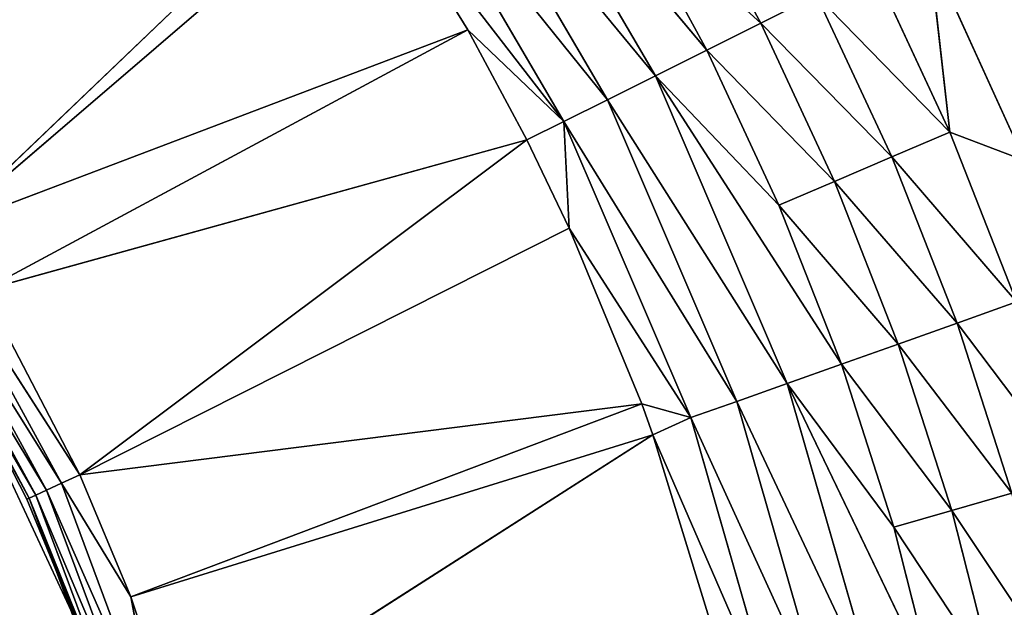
# Model space of a CAD drawing. Extents: x 0 to 605, y 0 to 400.
# Tile 572 of 656: x 316.92 to 325.16, y 210.6 to 215.51. Entities that reach past the tile are written whole.
import ezdxf

# ---------------------------------------------------------------- set-up
doc = ezdxf.new("R2010")
doc.units = 0
doc.header["$LTSCALE"] = 25.4
doc.layers.get('0').update_dxf_attribs({"linetype": 'CONTINUOUS'})

# ---------------------------------------------------------------- blocks, each defined once
blk = doc.blocks.new('ATLANTA610_-_S_STL')
at = {"color": 0}
for p, q in [((324.9733, 25.194, 185.3103), (324.8033, 25.2343, 183.8001)), ((324.9733, 25.194, 185.3103), (324.8033, 25.2343, 183.8001)), ((325.5994, 25.2197, 185.5483), (324.8033, 25.2343, 183.8001)), ((325.5994, 25.2197, 185.5483), (324.8033, 25.2343, 183.8001)), ((324.9733, 25.194, 185.3103), (325.5994, 25.2197, 185.5483)), ((324.9733, 25.194, 185.3103), (325.5994, 25.2197, 185.5483)), ((324.3287, 25.2061, 183.9262), (324.9733, 25.194, 185.3103)), ((324.3287, 25.2061, 183.9262), (324.9733, 25.194, 185.3103)), ((324.9733, 25.194, 185.3103), (324.4884, 25.1079, 185.5182)), ((324.9733, 25.194, 185.3103), (324.4884, 25.1079, 185.5182)), ((324.9733, 25.194, 185.3103), (325.5307, 25.1831, 186.7318)), ((324.9733, 25.194, 185.3103), (325.5307, 25.1831, 186.7318)), ((325.5307, 25.1831, 186.7318), (325.0339, 25.0969, 186.9092)), ((325.5307, 25.1831, 186.7318), (325.0339, 25.0969, 186.9092)), ((323.392, 24.976, 184.3983), (323.8577, 25.12, 184.1639)), ((323.392, 24.976, 184.3983), (323.8577, 25.12, 184.1639)), ((324.4884, 25.1079, 185.5182), (323.8577, 25.12, 184.1639)), ((324.4884, 25.1079, 185.5182), (323.8577, 25.12, 184.1639)), ((324.0091, 24.9639, 185.7233), (324.4884, 25.1079, 185.5182)), ((324.0091, 24.9639, 185.7233), (324.4884, 25.1079, 185.5182)), ((325.0339, 25.0969, 186.9092), (324.4884, 25.1079, 185.5182)), ((325.0339, 25.0969, 186.9092), (324.4884, 25.1079, 185.5182)), ((324.5428, 24.9529, 187.084), (325.0339, 25.0969, 186.9092)), ((324.5428, 24.9529, 187.084), (325.0339, 25.0969, 186.9092)), ((324.9911, 24.9431, 188.4763), (325.4921, 25.0871, 188.3324)), ((324.9911, 24.9431, 188.4763), (325.4921, 25.0871, 188.3324)), ((325.4921, 25.0871, 188.3324), (325.0339, 25.0969, 186.9092)), ((325.4921, 25.0871, 188.3324), (325.0339, 25.0969, 186.9092)), ((322.6938, 24.9892, 183.114), (323.392, 24.976, 184.3983)), ((322.6938, 24.9892, 183.114), (323.392, 24.976, 184.3983)), ((323.392, 24.976, 184.3983), (322.9402, 24.7752, 184.6252)), ((323.392, 24.976, 184.3983), (322.9402, 24.7752, 184.6252)), ((323.392, 24.976, 184.3983), (324.0091, 24.9639, 185.7233)), ((323.392, 24.976, 184.3983), (324.0091, 24.9639, 185.7233)), ((324.0091, 24.9639, 185.7233), (323.5441, 24.7631, 185.9218)), ((324.0091, 24.9639, 185.7233), (323.5441, 24.7631, 185.9218)), ((324.0091, 24.9639, 185.7233), (324.5428, 24.9529, 187.084)), ((324.0091, 24.9639, 185.7233), (324.5428, 24.9529, 187.084)), ((324.5428, 24.9529, 187.084), (324.0663, 24.7521, 187.2533)), ((324.5428, 24.9529, 187.084), (324.0663, 24.7521, 187.2533)), ((324.9911, 24.9431, 188.4763), (324.505, 24.7423, 188.6157)), ((324.9911, 24.9431, 188.4763), (324.505, 24.7423, 188.6157)), ((324.5428, 24.9529, 187.084), (324.9911, 24.9431, 188.4763)), ((324.5428, 24.9529, 187.084), (324.9911, 24.9431, 188.4763)), ((324.9911, 24.9431, 188.4763), (325.3517, 24.9343, 189.894)), ((324.9911, 24.9431, 188.4763), (325.3517, 24.9343, 189.894)), ((322.9402, 24.7752, 184.6252), (321.0967, 24.5484, 182.4234)), ((322.9402, 24.7752, 184.6252), (321.0967, 24.5484, 182.4234)), ((322.9402, 24.7752, 184.6252), (322.2569, 24.7885, 183.3685)), ((322.9402, 24.7752, 184.6252), (322.2569, 24.7885, 183.3685)), ((322.9402, 24.7752, 184.6252), (322.5103, 24.5207, 184.8405)), ((322.9402, 24.7752, 184.6252), (322.5103, 24.5207, 184.8405)), ((323.5441, 24.7631, 185.9218), (322.5103, 24.5207, 184.8405)), ((323.5441, 24.7631, 185.9218), (322.5103, 24.5207, 184.8405)), ((324.0663, 24.7521, 187.2533), (322.5103, 24.5207, 184.8405)), ((324.0663, 24.7521, 187.2533), (322.5103, 24.5207, 184.8405)), ((323.5441, 24.7631, 185.9218), (322.9402, 24.7752, 184.6252)), ((323.5441, 24.7631, 185.9218), (322.9402, 24.7752, 184.6252)), ((324.0663, 24.7521, 187.2533), (323.5441, 24.7631, 185.9218)), ((324.0663, 24.7521, 187.2533), (323.5441, 24.7631, 185.9218)), ((324.0663, 24.7521, 187.2533), (323.6131, 24.4976, 187.4138)), ((324.0663, 24.7521, 187.2533), (323.6131, 24.4976, 187.4138)), ((324.505, 24.7423, 188.6157), (323.6131, 24.4976, 187.4138)), ((324.505, 24.7423, 188.6157), (323.6131, 24.4976, 187.4138)), ((324.858, 24.7335, 190.0029), (323.6131, 24.4976, 187.4138)), ((324.858, 24.7335, 190.0029), (323.6131, 24.4976, 187.4138)), ((324.505, 24.7423, 188.6157), (324.0663, 24.7521, 187.2533)), ((324.505, 24.7423, 188.6157), (324.0663, 24.7521, 187.2533)), ((324.858, 24.7335, 190.0029), (324.505, 24.7423, 188.6157)), ((324.858, 24.7335, 190.0029), (324.505, 24.7423, 188.6157)), ((321.0967, 24.5484, 182.4234), (322.5103, 24.5207, 184.8405)), ((321.0967, 24.5484, 182.4234), (322.5103, 24.5207, 184.8405)), ((322.5103, 24.5207, 184.8405), (322.1097, 24.2173, 185.0406)), ((322.5103, 24.5207, 184.8405), (322.1097, 24.2173, 185.0406)), ((322.5103, 24.5207, 184.8405), (323.6131, 24.4976, 187.4138)), ((322.5103, 24.5207, 184.8405), (323.6131, 24.4976, 187.4138)), ((323.6131, 24.4976, 187.4138), (323.1909, 24.1943, 187.5629)), ((323.6131, 24.4976, 187.4138), (323.1909, 24.1943, 187.5629)), ((323.6131, 24.4976, 187.4138), (324.3884, 24.479, 190.106)), ((323.6131, 24.4976, 187.4138), (324.3884, 24.479, 190.106)), ((322.1097, 24.2173, 185.0406), (320.7238, 24.2451, 182.6713)), ((322.1097, 24.2173, 185.0406), (320.7238, 24.2451, 182.6713)), ((322.1097, 24.2173, 185.0406), (321.7446, 23.8717, 185.2223)), ((322.1097, 24.2173, 185.0406), (321.7446, 23.8717, 185.2223)), ((323.1909, 24.1943, 187.5629), (322.1097, 24.2173, 185.0406)), ((323.1909, 24.1943, 187.5629), (322.1097, 24.2173, 185.0406)), ((323.1909, 24.1943, 187.5629), (322.8062, 23.8487, 187.6982)), ((323.1909, 24.1943, 187.5629), (322.8062, 23.8487, 187.6982)), ((323.9509, 24.1756, 190.2018), (323.1909, 24.1943, 187.5629)), ((323.9509, 24.1756, 190.2018), (323.1909, 24.1943, 187.5629)), ((321.7446, 23.8717, 185.2223), (320.3838, 23.8995, 182.8966)), ((321.7446, 23.8717, 185.2223), (320.3838, 23.8995, 182.8966)), ((320.0947, 23.5382, 183.0873), (321.7446, 23.8717, 185.2223)), ((320.0947, 23.5382, 183.0873), (321.7446, 23.8717, 185.2223)), ((320.9414, 23.5208, 184.456), (321.7446, 23.8717, 185.2223)), ((320.9414, 23.5208, 184.456), (321.7446, 23.8717, 185.2223)), ((321.7446, 23.8717, 185.2223), (321.4342, 23.5104, 185.3761)), ((321.7446, 23.8717, 185.2223), (321.4342, 23.5104, 185.3761)), ((321.7896, 23.5028, 186.1154), (321.7446, 23.8717, 185.2223)), ((321.7896, 23.5028, 186.1154), (321.7446, 23.8717, 185.2223)), ((322.8062, 23.8487, 187.6982), (321.7446, 23.8717, 185.2223)), ((322.8062, 23.8487, 187.6982), (321.7446, 23.8717, 185.2223)), ((321.7896, 23.5028, 186.1154), (322.8062, 23.8487, 187.6982)), ((321.7896, 23.5028, 186.1154), (322.8062, 23.8487, 187.6982)), ((322.3961, 23.4893, 187.5838), (322.8062, 23.8487, 187.6982)), ((322.3961, 23.4893, 187.5838), (322.8062, 23.8487, 187.6982)), ((322.4896, 23.4871, 187.8418), (322.8062, 23.8487, 187.6982)), ((322.4896, 23.4871, 187.8418), (322.8062, 23.8487, 187.6982)), ((322.4896, 23.4871, 187.8418), (323.5525, 23.83, 190.2886)), ((322.4896, 23.4871, 187.8418), (323.5525, 23.83, 190.2886)), ((323.5525, 23.83, 190.2886), (322.8062, 23.8487, 187.6982)), ((323.5525, 23.83, 190.2886), (322.8062, 23.8487, 187.6982)), ((316.5686, 18.2168, 186.1128), (319.9518, 23.541, 182.8774)), ((316.5686, 18.2168, 186.1128), (319.9518, 23.541, 182.8774)), ((316.5686, 18.2168, 186.1128), (320.0947, 23.5382, 183.0873)), ((316.5686, 18.2168, 186.1128), (320.0947, 23.5382, 183.0873)), ((316.5686, 18.2168, 186.1128), (320.9414, 23.5208, 184.456)), ((316.5686, 18.2168, 186.1128), (320.9414, 23.5208, 184.456)), ((316.8899, 18.2168, 186.6339), (320.9414, 23.5208, 184.456)), ((316.8899, 18.2168, 186.6339), (320.9414, 23.5208, 184.456)), ((316.8899, 18.2168, 186.6339), (321.4342, 23.5104, 185.3761)), ((316.8899, 18.2168, 186.6339), (321.4342, 23.5104, 185.3761)), ((317.696, 18.2168, 188.1776), (321.4342, 23.5104, 185.3761)), ((317.696, 18.2168, 188.1776), (321.4342, 23.5104, 185.3761)), ((317.696, 18.2168, 188.1776), (321.7896, 23.5028, 186.1154)), ((317.696, 18.2168, 188.1776), (321.7896, 23.5028, 186.1154)), ((317.696, 18.2168, 188.1776), (322.3961, 23.4893, 187.5838)), ((317.696, 18.2168, 188.1776), (322.3961, 23.4893, 187.5838)), ((318.1216, 18.2168, 189.1989), (322.3961, 23.4893, 187.5838)), ((318.1216, 18.2168, 189.1989), (322.3961, 23.4893, 187.5838)), ((318.1216, 18.2168, 189.1989), (322.4896, 23.4871, 187.8418)), ((318.1216, 18.2168, 189.1989), (322.4896, 23.4871, 187.8418)), ((318.5182, 18.2168, 190.3819), (322.4896, 23.4871, 187.8418)), ((318.5182, 18.2168, 190.3819), (322.4896, 23.4871, 187.8418)), ((320.9414, 23.5208, 184.456), (320.0947, 23.5382, 183.0873)), ((320.9414, 23.5208, 184.456), (320.0947, 23.5382, 183.0873)), ((321.4342, 23.5104, 185.3761), (320.9414, 23.5208, 184.456)), ((321.4342, 23.5104, 185.3761), (320.9414, 23.5208, 184.456)), ((321.7896, 23.5028, 186.1154), (321.4342, 23.5104, 185.3761)), ((321.7896, 23.5028, 186.1154), (321.4342, 23.5104, 185.3761)), ((322.3961, 23.4893, 187.5838), (321.7896, 23.5028, 186.1154)), ((322.3961, 23.4893, 187.5838), (321.7896, 23.5028, 186.1154)), ((322.4896, 23.4871, 187.8418), (322.3961, 23.4893, 187.5838)), ((322.4896, 23.4871, 187.8418), (322.3961, 23.4893, 187.5838)), ((323.0362, 23.4736, 189.6229), (322.4896, 23.4871, 187.8418)), ((323.0362, 23.4736, 189.6229), (322.4896, 23.4871, 187.8418)), ((316.4247, 17.9884, 186.2053), (317.696, 18.2168, 188.1776)), ((316.4247, 17.9884, 186.2053), (317.696, 18.2168, 188.1776)), ((317.696, 18.2168, 188.1776), (316.8899, 18.2168, 186.6339)), ((317.696, 18.2168, 188.1776), (316.8899, 18.2168, 186.6339)), ((318.1216, 18.2168, 189.1989), (317.5404, 17.9884, 188.2487)), ((317.5404, 17.9884, 188.2487), (317.696, 18.2168, 188.1776)), ((317.5404, 17.9884, 188.2487), (317.696, 18.2168, 188.1776)), ((318.1216, 18.2168, 189.1989), (317.5404, 17.9884, 188.2487)), ((318.1216, 18.2168, 189.1989), (317.696, 18.2168, 188.1776)), ((318.1216, 18.2168, 189.1989), (317.696, 18.2168, 188.1776)), ((318.5182, 18.2168, 190.3819), (318.1216, 18.2168, 189.1989)), ((318.1216, 18.2168, 189.1989), (318.354, 17.9884, 190.4301)), ((318.1216, 18.2168, 189.1989), (318.354, 17.9884, 190.4301)), ((318.5182, 18.2168, 190.3819), (318.1216, 18.2168, 189.1989)), ((317.5404, 17.9884, 188.2487), (316.4247, 17.9884, 186.2053)), ((317.5404, 17.9884, 188.2487), (316.4247, 17.9884, 186.2053)), ((317.5404, 17.9884, 188.2487), (317.416, 17.7379, 188.3055)), ((317.5404, 17.9884, 188.2487), (317.416, 17.7379, 188.3055)), ((317.5404, 17.9884, 188.2487), (318.354, 17.9884, 190.4301)), ((317.5404, 17.9884, 188.2487), (318.354, 17.9884, 190.4301)), ((317.416, 17.7379, 188.3055), (316.3096, 17.7379, 186.2793)), ((317.416, 17.7379, 188.3055), (316.3096, 17.7379, 186.2793)), ((317.416, 17.7379, 188.3055), (317.3253, 17.4705, 188.347)), ((317.416, 17.7379, 188.3055), (317.3253, 17.4705, 188.347)), ((317.416, 17.7379, 188.3055), (318.2228, 17.7379, 190.4686)), ((317.416, 17.7379, 188.3055), (318.2228, 17.7379, 190.4686)), ((317.3253, 17.4705, 188.347), (316.2257, 17.4705, 186.3332)), ((317.3253, 17.4705, 188.347), (316.2257, 17.4705, 186.3332)), ((317.3253, 17.4705, 188.347), (317.2701, 17.1917, 188.3722)), ((317.3253, 17.4705, 188.347), (317.2701, 17.1917, 188.3722)), ((317.3253, 17.4705, 188.347), (318.1271, 17.4705, 190.4967)), ((317.3253, 17.4705, 188.347), (318.1271, 17.4705, 190.4967)), ((317.2701, 17.1917, 188.3722), (316.1746, 17.1917, 186.366)), ((317.2701, 17.1917, 188.3722), (316.1746, 17.1917, 186.366)), ((317.2701, 17.1917, 188.3722), (316.5539, 16.907, 187.0273)), ((317.2701, 17.1917, 188.3722), (316.5539, 16.907, 187.0273)), ((317.2516, 16.907, 188.3806), (317.2701, 17.1917, 188.3722)), ((317.2516, 16.907, 188.3806), (317.2701, 17.1917, 188.3722)), ((317.2701, 17.1917, 188.3722), (318.0689, 17.1917, 190.5138)), ((317.2701, 17.1917, 188.3722), (318.0689, 17.1917, 190.5138)), ((317.2701, 17.1917, 188.3722), (317.7325, 16.907, 189.5549)), ((317.2701, 17.1917, 188.3722), (317.7325, 16.907, 189.5549)), ((316.5539, 0.0661, 187.0273), (317.2516, 16.907, 188.3806)), ((317.2516, 16.907, 188.3806), (316.5539, 16.907, 187.0273)), ((316.5539, 0.0661, 187.0273), (317.2516, 16.907, 188.3806)), ((317.2516, 16.907, 188.3806), (316.5539, 16.907, 187.0273)), ((317.7325, 0.0661, 189.5549), (317.2516, 16.907, 188.3806)), ((317.7325, 0.0661, 189.5549), (317.2516, 16.907, 188.3806)), ((317.7325, 16.907, 189.5549), (317.2516, 16.907, 188.3806)), ((317.7325, 16.907, 189.5549), (317.2516, 16.907, 188.3806)), ((316.5539, 0.0661, 187.0273), (317.7325, 0.0661, 189.5549))]:
    blk.add_line(p, q, dxfattribs=at)
mesh = blk.add_polyface(dxfattribs=at)
corners = [(325.5994, 25.2197, 185.5483), (333.8983, 25.399, 178.3098), (324.8033, 25.2343, 183.8001)]
mesh.append_faces([[corners[k] for k in face] for face in [(0, 1, 2)]], dxfattribs={"color": 0})
mesh = blk.add_polyface(dxfattribs=at)
corners = [(324.9733, 25.194, 185.3103), (324.8033, 25.2343, 183.8001), (324.3287, 25.2061, 183.9262)]
mesh.append_faces([[corners[k] for k in face] for face in [(0, 1, 2)]], dxfattribs={"color": 0})
mesh = blk.add_polyface(dxfattribs=at)
corners = [(325.5994, 25.2197, 185.5483), (324.8033, 25.2343, 183.8001), (324.9733, 25.194, 185.3103)]
mesh.append_faces([[corners[k] for k in face] for face in [(0, 1, 2)]], dxfattribs={"color": 0})
mesh = blk.add_polyface(dxfattribs=at)
corners = [(325.5307, 25.1831, 186.7318), (325.5994, 25.2197, 185.5483), (324.9733, 25.194, 185.3103)]
mesh.append_faces([[corners[k] for k in face] for face in [(0, 1, 2)]], dxfattribs={"color": 0})
mesh = blk.add_polyface(dxfattribs=at)
corners = [(322.6938, 24.9892, 183.114), (323.8577, 25.12, 184.1639), (323.144, 25.1332, 182.8511), (323.392, 24.976, 184.3983)]
mesh.append_faces([[corners[k] for k in face] for face in [(0, 1, 2), (1, 0, 3)]], dxfattribs={"vtx0": -1, "color": 0})
mesh = blk.add_polyface(dxfattribs=at)
corners = [(323.8577, 25.12, 184.1639), (324.9733, 25.194, 185.3103), (324.3287, 25.2061, 183.9262), (324.4884, 25.1079, 185.5182)]
mesh.append_faces([[corners[k] for k in face] for face in [(0, 1, 2), (1, 0, 3)]], dxfattribs={"vtx0": -1, "color": 0})
mesh = blk.add_polyface(dxfattribs=at)
corners = [(324.4884, 25.1079, 185.5182), (325.5307, 25.1831, 186.7318), (324.9733, 25.194, 185.3103), (325.0339, 25.0969, 186.9092)]
mesh.append_faces([[corners[k] for k in face] for face in [(0, 1, 2), (1, 0, 3)]], dxfattribs={"vtx0": -1, "color": 0})
mesh = blk.add_polyface(dxfattribs=at)
corners = [(325.0339, 25.0969, 186.9092), (325.999, 25.1732, 188.1863), (325.5307, 25.1831, 186.7318), (325.4921, 25.0871, 188.3324)]
mesh.append_faces([[corners[k] for k in face] for face in [(0, 1, 2), (1, 0, 3)]], dxfattribs={"vtx0": -1, "color": 0})
mesh = blk.add_polyface(dxfattribs=at)
corners = [(323.392, 24.976, 184.3983), (324.4884, 25.1079, 185.5182), (323.8577, 25.12, 184.1639), (324.0091, 24.9639, 185.7233)]
mesh.append_faces([[corners[k] for k in face] for face in [(0, 1, 2), (1, 0, 3)]], dxfattribs={"vtx0": -1, "color": 0})
mesh = blk.add_polyface(dxfattribs=at)
corners = [(324.0091, 24.9639, 185.7233), (325.0339, 25.0969, 186.9092), (324.4884, 25.1079, 185.5182), (324.5428, 24.9529, 187.084)]
mesh.append_faces([[corners[k] for k in face] for face in [(0, 1, 2), (1, 0, 3)]], dxfattribs={"vtx0": -1, "color": 0})
mesh = blk.add_polyface(dxfattribs=at)
corners = [(324.5428, 24.9529, 187.084), (325.4921, 25.0871, 188.3324), (325.0339, 25.0969, 186.9092), (324.9911, 24.9431, 188.4763)]
mesh.append_faces([[corners[k] for k in face] for face in [(0, 1, 2), (1, 0, 3)]], dxfattribs={"vtx0": -1, "color": 0})
mesh = blk.add_polyface(dxfattribs=at)
corners = [(324.9911, 24.9431, 188.4763), (325.8608, 25.0783, 189.7815), (325.4921, 25.0871, 188.3324), (325.3517, 24.9343, 189.894)]
mesh.append_faces([[corners[k] for k in face] for face in [(0, 1, 2), (1, 0, 3)]], dxfattribs={"vtx0": -1, "color": 0})
mesh = blk.add_polyface(dxfattribs=at)
corners = [(322.2569, 24.7885, 183.3685), (323.392, 24.976, 184.3983), (322.6938, 24.9892, 183.114), (322.9402, 24.7752, 184.6252)]
mesh.append_faces([[corners[k] for k in face] for face in [(0, 1, 2), (1, 0, 3)]], dxfattribs={"vtx0": -1, "color": 0})
mesh = blk.add_polyface(dxfattribs=at)
corners = [(322.9402, 24.7752, 184.6252), (324.0091, 24.9639, 185.7233), (323.392, 24.976, 184.3983), (323.5441, 24.7631, 185.9218)]
mesh.append_faces([[corners[k] for k in face] for face in [(0, 1, 2), (1, 0, 3)]], dxfattribs={"vtx0": -1, "color": 0})
mesh = blk.add_polyface(dxfattribs=at)
corners = [(323.5441, 24.7631, 185.9218), (324.5428, 24.9529, 187.084), (324.0091, 24.9639, 185.7233), (324.0663, 24.7521, 187.2533)]
mesh.append_faces([[corners[k] for k in face] for face in [(0, 1, 2), (1, 0, 3)]], dxfattribs={"vtx0": -1, "color": 0})
mesh = blk.add_polyface(dxfattribs=at)
corners = [(324.0663, 24.7521, 187.2533), (324.9911, 24.9431, 188.4763), (324.5428, 24.9529, 187.084), (324.505, 24.7423, 188.6157)]
mesh.append_faces([[corners[k] for k in face] for face in [(0, 1, 2), (1, 0, 3)]], dxfattribs={"vtx0": -1, "color": 0})
mesh = blk.add_polyface(dxfattribs=at)
corners = [(324.505, 24.7423, 188.6157), (325.3517, 24.9343, 189.894), (324.9911, 24.9431, 188.4763), (324.858, 24.7335, 190.0029)]
mesh.append_faces([[corners[k] for k in face] for face in [(0, 1, 2), (1, 0, 3)]], dxfattribs={"vtx0": -1, "color": 0})
mesh = blk.add_polyface(dxfattribs=at)
corners = [(322.9402, 24.7752, 184.6252), (322.2569, 24.7885, 183.3685), (321.0967, 24.5484, 182.4234)]
mesh.append_faces([[corners[k] for k in face] for face in [(0, 1, 2)]], dxfattribs={"color": 0})
mesh = blk.add_polyface(dxfattribs=at)
corners = [(322.5103, 24.5207, 184.8405), (322.9402, 24.7752, 184.6252), (321.0967, 24.5484, 182.4234)]
mesh.append_faces([[corners[k] for k in face] for face in [(0, 1, 2)]], dxfattribs={"color": 0})
mesh = blk.add_polyface(dxfattribs=at)
corners = [(323.5441, 24.7631, 185.9218), (322.9402, 24.7752, 184.6252), (322.5103, 24.5207, 184.8405)]
mesh.append_faces([[corners[k] for k in face] for face in [(0, 1, 2)]], dxfattribs={"color": 0})
mesh = blk.add_polyface(dxfattribs=at)
corners = [(324.0663, 24.7521, 187.2533), (323.5441, 24.7631, 185.9218), (322.5103, 24.5207, 184.8405)]
mesh.append_faces([[corners[k] for k in face] for face in [(0, 1, 2)]], dxfattribs={"color": 0})
mesh = blk.add_polyface(dxfattribs=at)
corners = [(323.6131, 24.4976, 187.4138), (324.0663, 24.7521, 187.2533), (322.5103, 24.5207, 184.8405)]
mesh.append_faces([[corners[k] for k in face] for face in [(0, 1, 2)]], dxfattribs={"color": 0})
mesh = blk.add_polyface(dxfattribs=at)
corners = [(324.505, 24.7423, 188.6157), (324.0663, 24.7521, 187.2533), (323.6131, 24.4976, 187.4138)]
mesh.append_faces([[corners[k] for k in face] for face in [(0, 1, 2)]], dxfattribs={"color": 0})
mesh = blk.add_polyface(dxfattribs=at)
corners = [(324.858, 24.7335, 190.0029), (324.505, 24.7423, 188.6157), (323.6131, 24.4976, 187.4138)]
mesh.append_faces([[corners[k] for k in face] for face in [(0, 1, 2)]], dxfattribs={"color": 0})
mesh = blk.add_polyface(dxfattribs=at)
corners = [(324.3884, 24.479, 190.106), (324.858, 24.7335, 190.0029), (323.6131, 24.4976, 187.4138)]
mesh.append_faces([[corners[k] for k in face] for face in [(0, 1, 2)]], dxfattribs={"color": 0})
mesh = blk.add_polyface(dxfattribs=at)
corners = [(320.7238, 24.2451, 182.6713), (322.5103, 24.5207, 184.8405), (321.0967, 24.5484, 182.4234), (322.1097, 24.2173, 185.0406)]
mesh.append_faces([[corners[k] for k in face] for face in [(0, 1, 2), (1, 0, 3)]], dxfattribs={"vtx0": -1, "color": 0})
mesh = blk.add_polyface(dxfattribs=at)
corners = [(322.1097, 24.2173, 185.0406), (323.6131, 24.4976, 187.4138), (322.5103, 24.5207, 184.8405), (323.1909, 24.1943, 187.5629)]
mesh.append_faces([[corners[k] for k in face] for face in [(0, 1, 2), (1, 0, 3)]], dxfattribs={"vtx0": -1, "color": 0})
mesh = blk.add_polyface(dxfattribs=at)
corners = [(323.1909, 24.1943, 187.5629), (324.3884, 24.479, 190.106), (323.6131, 24.4976, 187.4138), (323.9509, 24.1756, 190.2018)]
mesh.append_faces([[corners[k] for k in face] for face in [(0, 1, 2), (1, 0, 3)]], dxfattribs={"vtx0": -1, "color": 0})
mesh = blk.add_polyface(dxfattribs=at)
corners = [(320.3838, 23.8995, 182.8966), (322.1097, 24.2173, 185.0406), (320.7238, 24.2451, 182.6713), (321.7446, 23.8717, 185.2223)]
mesh.append_faces([[corners[k] for k in face] for face in [(0, 1, 2), (1, 0, 3)]], dxfattribs={"vtx0": -1, "color": 0})
mesh = blk.add_polyface(dxfattribs=at)
corners = [(321.7446, 23.8717, 185.2223), (323.1909, 24.1943, 187.5629), (322.1097, 24.2173, 185.0406), (322.8062, 23.8487, 187.6982)]
mesh.append_faces([[corners[k] for k in face] for face in [(0, 1, 2), (1, 0, 3)]], dxfattribs={"vtx0": -1, "color": 0})
mesh = blk.add_polyface(dxfattribs=at)
corners = [(322.8062, 23.8487, 187.6982), (323.9509, 24.1756, 190.2018), (323.1909, 24.1943, 187.5629), (323.5525, 23.83, 190.2886)]
mesh.append_faces([[corners[k] for k in face] for face in [(0, 1, 2), (1, 0, 3)]], dxfattribs={"vtx0": -1, "color": 0})
mesh = blk.add_polyface(dxfattribs=at)
corners = [(321.7446, 23.8717, 185.2223), (320.3838, 23.8995, 182.8966), (320.0947, 23.5382, 183.0873)]
mesh.append_faces([[corners[k] for k in face] for face in [(0, 1, 2)]], dxfattribs={"color": 0})
mesh = blk.add_polyface(dxfattribs=at)
corners = [(321.7446, 23.8717, 185.2223), (320.0947, 23.5382, 183.0873), (320.9414, 23.5208, 184.456)]
mesh.append_faces([[corners[k] for k in face] for face in [(0, 1, 2)]], dxfattribs={"color": 0})
mesh = blk.add_polyface(dxfattribs=at)
corners = [(321.4342, 23.5104, 185.3761), (321.7446, 23.8717, 185.2223), (320.9414, 23.5208, 184.456)]
mesh.append_faces([[corners[k] for k in face] for face in [(0, 1, 2)]], dxfattribs={"color": 0})
mesh = blk.add_polyface(dxfattribs=at)
corners = [(321.7896, 23.5028, 186.1154), (321.7446, 23.8717, 185.2223), (321.4342, 23.5104, 185.3761)]
mesh.append_faces([[corners[k] for k in face] for face in [(0, 1, 2)]], dxfattribs={"color": 0})
mesh = blk.add_polyface(dxfattribs=at)
corners = [(321.7446, 23.8717, 185.2223), (321.7896, 23.5028, 186.1154), (322.8062, 23.8487, 187.6982)]
mesh.append_faces([[corners[k] for k in face] for face in [(0, 1, 2)]], dxfattribs={"color": 0})
mesh = blk.add_polyface(dxfattribs=at)
corners = [(322.8062, 23.8487, 187.6982), (321.7896, 23.5028, 186.1154), (322.3961, 23.4893, 187.5838)]
mesh.append_faces([[corners[k] for k in face] for face in [(0, 1, 2)]], dxfattribs={"color": 0})
mesh = blk.add_polyface(dxfattribs=at)
corners = [(322.4896, 23.4871, 187.8418), (322.8062, 23.8487, 187.6982), (322.3961, 23.4893, 187.5838)]
mesh.append_faces([[corners[k] for k in face] for face in [(0, 1, 2)]], dxfattribs={"color": 0})
mesh = blk.add_polyface(dxfattribs=at)
corners = [(322.8062, 23.8487, 187.6982), (322.4896, 23.4871, 187.8418), (323.5525, 23.83, 190.2886)]
mesh.append_faces([[corners[k] for k in face] for face in [(0, 1, 2)]], dxfattribs={"color": 0})
mesh = blk.add_polyface(dxfattribs=at)
corners = [(323.5525, 23.83, 190.2886), (322.4896, 23.4871, 187.8418), (323.0362, 23.4736, 189.6229)]
mesh.append_faces([[corners[k] for k in face] for face in [(0, 1, 2)]], dxfattribs={"color": 0})
mesh = blk.add_polyface(dxfattribs=at)
corners = [(316.5686, 18.2168, 186.1128), (319.9518, 23.541, 182.8774), (315.2355, 18.2168, 184.3188)]
mesh.append_faces([[corners[k] for k in face] for face in [(0, 1, 2)]], dxfattribs={"color": 0})
mesh = blk.add_polyface(dxfattribs=at)
corners = [(316.5686, 18.2168, 186.1128), (320.0947, 23.5382, 183.0873), (319.9518, 23.541, 182.8774)]
mesh.append_faces([[corners[k] for k in face] for face in [(0, 1, 2)]], dxfattribs={"color": 0})
mesh = blk.add_polyface(dxfattribs=at)
corners = [(316.5686, 18.2168, 186.1128), (320.9414, 23.5208, 184.456), (320.0947, 23.5382, 183.0873)]
mesh.append_faces([[corners[k] for k in face] for face in [(0, 1, 2)]], dxfattribs={"color": 0})
mesh = blk.add_polyface(dxfattribs=at)
corners = [(316.8899, 18.2168, 186.6339), (320.9414, 23.5208, 184.456), (316.5686, 18.2168, 186.1128)]
mesh.append_faces([[corners[k] for k in face] for face in [(0, 1, 2)]], dxfattribs={"color": 0})
mesh = blk.add_polyface(dxfattribs=at)
corners = [(320.9414, 23.5208, 184.456), (316.8899, 18.2168, 186.6339), (321.4342, 23.5104, 185.3761)]
mesh.append_faces([[corners[k] for k in face] for face in [(0, 1, 2)]], dxfattribs={"color": 0})
mesh = blk.add_polyface(dxfattribs=at)
corners = [(321.4342, 23.5104, 185.3761), (316.8899, 18.2168, 186.6339), (317.696, 18.2168, 188.1776)]
mesh.append_faces([[corners[k] for k in face] for face in [(0, 1, 2)]], dxfattribs={"color": 0})
mesh = blk.add_polyface(dxfattribs=at)
corners = [(321.4342, 23.5104, 185.3761), (317.696, 18.2168, 188.1776), (321.7896, 23.5028, 186.1154)]
mesh.append_faces([[corners[k] for k in face] for face in [(0, 1, 2)]], dxfattribs={"color": 0})
mesh = blk.add_polyface(dxfattribs=at)
corners = [(321.7896, 23.5028, 186.1154), (317.696, 18.2168, 188.1776), (322.3961, 23.4893, 187.5838)]
mesh.append_faces([[corners[k] for k in face] for face in [(0, 1, 2)]], dxfattribs={"color": 0})
mesh = blk.add_polyface(dxfattribs=at)
corners = [(322.3961, 23.4893, 187.5838), (317.696, 18.2168, 188.1776), (318.1216, 18.2168, 189.1989)]
mesh.append_faces([[corners[k] for k in face] for face in [(0, 1, 2)]], dxfattribs={"color": 0})
mesh = blk.add_polyface(dxfattribs=at)
corners = [(322.3961, 23.4893, 187.5838), (318.1216, 18.2168, 189.1989), (322.4896, 23.4871, 187.8418)]
mesh.append_faces([[corners[k] for k in face] for face in [(0, 1, 2)]], dxfattribs={"color": 0})
mesh = blk.add_polyface(dxfattribs=at)
corners = [(322.4896, 23.4871, 187.8418), (318.1216, 18.2168, 189.1989), (318.5182, 18.2168, 190.3819)]
mesh.append_faces([[corners[k] for k in face] for face in [(0, 1, 2)]], dxfattribs={"color": 0})
mesh = blk.add_polyface(dxfattribs=at)
corners = [(322.4896, 23.4871, 187.8418), (318.5182, 18.2168, 190.3819), (323.0362, 23.4736, 189.6229)]
mesh.append_faces([[corners[k] for k in face] for face in [(0, 1, 2)]], dxfattribs={"color": 0})
mesh = blk.add_polyface(dxfattribs=at)
corners = [(317.696, 18.2168, 188.1776), (316.8899, 18.2168, 186.6339), (316.4247, 17.9884, 186.2053)]
mesh.append_faces([[corners[k] for k in face] for face in [(0, 1, 2)]], dxfattribs={"color": 0})
mesh = blk.add_polyface(dxfattribs=at)
corners = [(317.696, 18.2168, 188.1776), (316.4247, 17.9884, 186.2053), (317.5404, 17.9884, 188.2487)]
mesh.append_faces([[corners[k] for k in face] for face in [(0, 1, 2)]], dxfattribs={"color": 0})
mesh = blk.add_polyface(dxfattribs=at)
corners = [(318.1216, 18.2168, 189.1989), (317.5404, 17.9884, 188.2487), (318.354, 17.9884, 190.4301)]
mesh.append_faces([[corners[k] for k in face] for face in [(0, 1, 2)]], dxfattribs={"color": 0})
mesh = blk.add_polyface(dxfattribs=at)
corners = [(317.696, 18.2168, 188.1776), (317.5404, 17.9884, 188.2487), (318.1216, 18.2168, 189.1989)]
mesh.append_faces([[corners[k] for k in face] for face in [(0, 1, 2)]], dxfattribs={"color": 0})
mesh = blk.add_polyface(dxfattribs=at)
corners = [(318.1216, 18.2168, 189.1989), (318.354, 17.9884, 190.4301), (318.5182, 18.2168, 190.3819)]
mesh.append_faces([[corners[k] for k in face] for face in [(0, 1, 2)]], dxfattribs={"color": 0})
mesh = blk.add_polyface(dxfattribs=at)
corners = [(317.5404, 17.9884, 188.2487), (316.3096, 17.7379, 186.2793), (317.416, 17.7379, 188.3055), (316.4247, 17.9884, 186.2053)]
mesh.append_faces([[corners[k] for k in face] for face in [(0, 1, 2), (1, 0, 3)]], dxfattribs={"vtx0": -1, "color": 0})
mesh = blk.add_polyface(dxfattribs=at)
corners = [(318.354, 17.9884, 190.4301), (317.416, 17.7379, 188.3055), (318.2228, 17.7379, 190.4686), (317.5404, 17.9884, 188.2487)]
mesh.append_faces([[corners[k] for k in face] for face in [(0, 1, 2), (1, 0, 3)]], dxfattribs={"vtx0": -1, "color": 0})
mesh = blk.add_polyface(dxfattribs=at)
corners = [(317.416, 17.7379, 188.3055), (316.2257, 17.4705, 186.3332), (317.3253, 17.4705, 188.347), (316.3096, 17.7379, 186.2793)]
mesh.append_faces([[corners[k] for k in face] for face in [(0, 1, 2), (1, 0, 3)]], dxfattribs={"vtx0": -1, "color": 0})
mesh = blk.add_polyface(dxfattribs=at)
corners = [(318.2228, 17.7379, 190.4686), (317.3253, 17.4705, 188.347), (318.1271, 17.4705, 190.4967), (317.416, 17.7379, 188.3055)]
mesh.append_faces([[corners[k] for k in face] for face in [(0, 1, 2), (1, 0, 3)]], dxfattribs={"vtx0": -1, "color": 0})
mesh = blk.add_polyface(dxfattribs=at)
corners = [(317.3253, 17.4705, 188.347), (316.1746, 17.1917, 186.366), (317.2701, 17.1917, 188.3722), (316.2257, 17.4705, 186.3332)]
mesh.append_faces([[corners[k] for k in face] for face in [(0, 1, 2), (1, 0, 3)]], dxfattribs={"vtx0": -1, "color": 0})
mesh = blk.add_polyface(dxfattribs=at)
corners = [(318.1271, 17.4705, 190.4967), (317.2701, 17.1917, 188.3722), (318.0689, 17.1917, 190.5138), (317.3253, 17.4705, 188.347)]
mesh.append_faces([[corners[k] for k in face] for face in [(0, 1, 2), (1, 0, 3)]], dxfattribs={"vtx0": -1, "color": 0})
mesh = blk.add_polyface(dxfattribs=at)
corners = [(316.1746, 17.1917, 186.366), (316.5539, 16.907, 187.0273), (317.2701, 17.1917, 188.3722)]
mesh.append_faces([[corners[k] for k in face] for face in [(0, 1, 2)]], dxfattribs={"color": 0})
mesh = blk.add_polyface(dxfattribs=at)
corners = [(317.2701, 17.1917, 188.3722), (316.5539, 16.907, 187.0273), (317.2516, 16.907, 188.3806)]
mesh.append_faces([[corners[k] for k in face] for face in [(0, 1, 2)]], dxfattribs={"color": 0})
mesh = blk.add_polyface(dxfattribs=at)
corners = [(317.2701, 17.1917, 188.3722), (317.2516, 16.907, 188.3806), (317.7325, 16.907, 189.5549)]
mesh.append_faces([[corners[k] for k in face] for face in [(0, 1, 2)]], dxfattribs={"color": 0})
mesh = blk.add_polyface(dxfattribs=at)
corners = [(317.2701, 17.1917, 188.3722), (317.7325, 16.907, 189.5549), (318.0689, 17.1917, 190.5138)]
mesh.append_faces([[corners[k] for k in face] for face in [(0, 1, 2)]], dxfattribs={"color": 0})
mesh = blk.add_polyface(dxfattribs=at)
corners = [(316.5539, 16.907, 187.0273), (316.5539, 0.0661, 187.0273), (317.2516, 16.907, 188.3806)]
mesh.append_faces([[corners[k] for k in face] for face in [(0, 1, 2)]], dxfattribs={"color": 0})
mesh = blk.add_polyface(dxfattribs=at)
corners = [(317.2516, 16.907, 188.3806), (316.5539, 0.0661, 187.0273), (317.7325, 0.0661, 189.5549)]
mesh.append_faces([[corners[k] for k in face] for face in [(0, 1, 2)]], dxfattribs={"color": 0})
mesh = blk.add_polyface(dxfattribs=at)
corners = [(317.2516, 16.907, 188.3806), (317.7325, 0.0661, 189.5549), (317.7325, 16.907, 189.5549)]
mesh.append_faces([[corners[k] for k in face] for face in [(0, 1, 2)]], dxfattribs={"color": 0})

msp = doc.modelspace()

# ---------------------------------------------------------------- block references
at = {"color": 254, "extrusion": (0, -1, 5.55112e-17)}
msp.add_blockref('ATLANTA610_-_S_STL', (-0.2686, -0.0661, -399.8831), dxfattribs=at)

doc.saveas('drawing.dxf')
